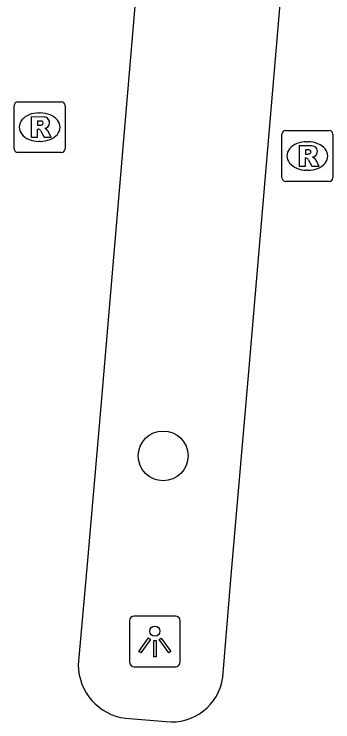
# Model space of a CAD drawing. Extents: x 159961 to 160856, y 382704 to 383353.
# Drawn here: x 160592.4 to 160598.66, y 383268.31 to 383282.22 of the extents above; entities that cross this region are included whole.
import ezdxf

# ---------------------------------------------------------------- set-up
doc = ezdxf.new("R2010")
doc.units = 0
for name, color, linetype in [('IMGEO_Boom', 7, 'Continuous'), ('IMGEO_Lichtpunt', 7, 'Continuous'), ('IMGEO_Rijbaan_lokaal_open', 7, 'Continuous'), ('IMGEO_Rioolput', 7, 'Continuous')]:
    doc.layers.add(name, color=color, linetype=linetype)

msp = doc.modelspace()

# ---------------------------------------------------------------- linework, layer by layer
at = {"layer": 'IMGEO_Boom'}
msp.add_circle((160595.328, 383273.537), 0.489, dxfattribs=at)
at = {"layer": 'IMGEO_Lichtpunt'}
for p, q in [((160595.567, 383270.39), (160594.759, 383270.39)), ((160595.567, 383270.39), (160594.759, 383270.39)), ((160594.665, 383270.295), (160594.665, 383269.488)), ((160594.665, 383270.295), (160594.665, 383269.488)), ((160595.661, 383269.488), (160595.661, 383270.295)), ((160595.661, 383269.488), (160595.661, 383270.295)), ((160594.759, 383269.394), (160595.567, 383269.394)), ((160594.759, 383269.394), (160595.567, 383269.394))]:
    msp.add_line(p, q, dxfattribs=at)
for points in [[(160595.039, 383269.959), (160595.078, 383269.931), (160594.89, 383269.669), (160594.852, 383269.696), (160595.039, 383269.959)], [(160595.141, 383269.911), (160595.188, 383269.911), (160595.188, 383269.589), (160595.141, 383269.589), (160595.141, 383269.911)], [(160595.251, 383269.931), (160595.289, 383269.958), (160595.476, 383269.696), (160595.437, 383269.668), (160595.251, 383269.931)]]:
    msp.add_lwpolyline(points, dxfattribs=at)
msp.add_circle((160595.164, 383270.093), 0.0994, dxfattribs=at)
for centre, start, end in [((160594.759, 383270.295), 90, 180), ((160594.759, 383270.295), 90, 180), ((160595.567, 383270.295), 0, 90), ((160595.567, 383270.295), 0, 90), ((160594.759, 383269.488), 180, 270), ((160594.759, 383269.488), 180, 270), ((160595.567, 383269.488), 270, 0), ((160595.567, 383269.488), 270, 360)]:
    msp.add_arc(centre, 0.0946, start, end, dxfattribs=at)
at = {"layer": 'IMGEO_Rijbaan_lokaal_open'}
for points in [[(160595.193, 383287.318), (160594.097, 383274.436), (160593.837, 383271.411), (160593.659, 383269.43)], [(160596.499, 383269.191), (160596.663, 383271.188), (160597.012, 383275.191), (160597.955, 383286.268)], [(160594.587, 383268.38), (160595.38, 383268.317)]]:
    msp.add_lwpolyline(points, dxfattribs=at)
for centre, radius, start, end in [((160594.723, 383269.436), 1.064, 180.3063, 262.6348), ((160595.498, 383269.32), 1.01, 263.3047, 352.6788)]:
    msp.add_arc(centre, radius, start, end, dxfattribs=at)
at = {"layer": 'IMGEO_Rioolput'}
for p, q in [((160592.474, 383280.499), (160593.326, 383280.499)), ((160592.399, 383279.573), (160592.399, 383280.425)), ((160593.4, 383280.425), (160593.4, 383279.573)), ((160592.887, 383280.279), (160592.912, 383280.279)), ((160597.735, 383279.932), (160598.587, 383279.932)), ((160597.66, 383279.006), (160597.66, 383279.858)), ((160598.661, 383279.858), (160598.661, 383279.006)), ((160592.91, 383279.719), (160592.885, 383279.719)), ((160598.148, 383279.712), (160598.173, 383279.712)), ((160593.326, 383279.499), (160592.474, 383279.499)), ((160598.171, 383279.152), (160598.146, 383279.152)), ((160598.587, 383278.932), (160597.735, 383278.932))]:
    msp.add_line(p, q, dxfattribs=at)
for points in [[(160592.474, 383280.499), (160593.326, 383280.499)], [(160592.399, 383279.573), (160592.399, 383280.425)], [(160593.4, 383280.425), (160593.4, 383279.573)], [(160592.988, 383280.197), (160592.736, 383280.199), (160592.736, 383279.799)], [(160592.914, 383280.118), (160592.86, 383280.118), (160592.86, 383280.037)], [(160592.736, 383279.799), (160592.86, 383279.799), (160592.86, 383279.961), (160592.871, 383279.961)], [(160592.86, 383280.037), (160592.912, 383280.037)], [(160592.918, 383279.932), (160592.989, 383279.799), (160593.129, 383279.799), (160593.064, 383279.925)], [(160597.735, 383279.932), (160598.587, 383279.932)], [(160597.66, 383279.006), (160597.66, 383279.858)], [(160598.661, 383279.858), (160598.661, 383279.006)], [(160598.249, 383279.63), (160597.997, 383279.632), (160597.997, 383279.232)], [(160598.175, 383279.551), (160598.121, 383279.551), (160598.121, 383279.47)], [(160593.326, 383279.499), (160592.474, 383279.499)], [(160597.997, 383279.232), (160598.121, 383279.232), (160598.121, 383279.394), (160598.132, 383279.394)], [(160598.121, 383279.47), (160598.173, 383279.47)], [(160598.179, 383279.365), (160598.25, 383279.232), (160598.39, 383279.232), (160598.325, 383279.358)], [(160598.587, 383278.932), (160597.735, 383278.932)]]:
    msp.add_lwpolyline(points, dxfattribs=at)
for centre, radius, start, end in [((160592.476, 383280.423), 0.0765, 91.552, 178.448), ((160592.476, 383280.423), 0.0765, 91.552, 178.448), ((160593.324, 383280.423), 0.0765, 1.552, 88.448), ((160593.324, 383280.423), 0.0765, 1.552, 88.448), ((160592.92, 383280.022), 0.0964, 77.0061, 93.1865), ((160592.934, 383280.079), 0.0378, 276.6634, 79.6772), ((160592.987, 383280.087), 0.109, 350.3612, 89.416), ((160592.985, 383280.087), 0.112, 277.5842, 350.9817), ((160592.87, 383279.908), 0.0533, 26.0293, 88.6989), ((160592.896, 383280.226), 0.19, 274.7715, 282.9687), ((160592.969, 383279.872), 0.108, 29.5134, 73.7905), ((160597.737, 383279.856), 0.0765, 91.552, 178.448), ((160597.737, 383279.856), 0.0765, 91.552, 178.448), ((160598.585, 383279.856), 0.0765, 1.552, 88.448), ((160598.585, 383279.856), 0.0765, 1.552, 88.448), ((160592.476, 383279.575), 0.0765, 181.552, 268.448), ((160592.476, 383279.575), 0.0765, 181.552, 268.448), ((160593.324, 383279.575), 0.0765, 271.552, 358.448), ((160593.324, 383279.575), 0.0765, 271.552, 358.448), ((160598.181, 383279.455), 0.0964, 77.0061, 93.1865), ((160598.195, 383279.512), 0.0378, 276.6634, 79.6772), ((160598.248, 383279.52), 0.109, 350.3612, 89.416), ((160598.131, 383279.341), 0.0533, 26.0293, 88.6989), ((160598.157, 383279.659), 0.19, 274.7715, 282.9687), ((160598.246, 383279.52), 0.112, 277.5842, 350.9817), ((160598.23, 383279.305), 0.108, 29.5134, 73.7905), ((160597.737, 383279.008), 0.0765, 181.552, 268.448), ((160597.737, 383279.008), 0.0765, 181.552, 268.448), ((160598.585, 383279.008), 0.0765, 271.552, 358.448), ((160598.585, 383279.008), 0.0765, 271.552, 358.448)]:
    msp.add_arc(centre, radius, start, end, dxfattribs=at)
for centre, major_axis, ratio, start_param, end_param in [((160592.886, 383279.999), (-0.387, 0.002), 0.722429, 4.712389, 7.853982), ((160592.911, 383279.999), (-0.39, 0.002), 0.717154, 1.570796, 4.712389), ((160598.147, 383279.432), (-0.387, 0.002), 0.722429, 4.712389, 7.853982), ((160598.172, 383279.432), (-0.39, 0.002), 0.717154, 1.570796, 4.712389)]:
    msp.add_ellipse(centre, major_axis=major_axis, ratio=ratio, start_param=start_param, end_param=end_param, dxfattribs=at)

doc.saveas('drawing.dxf')
